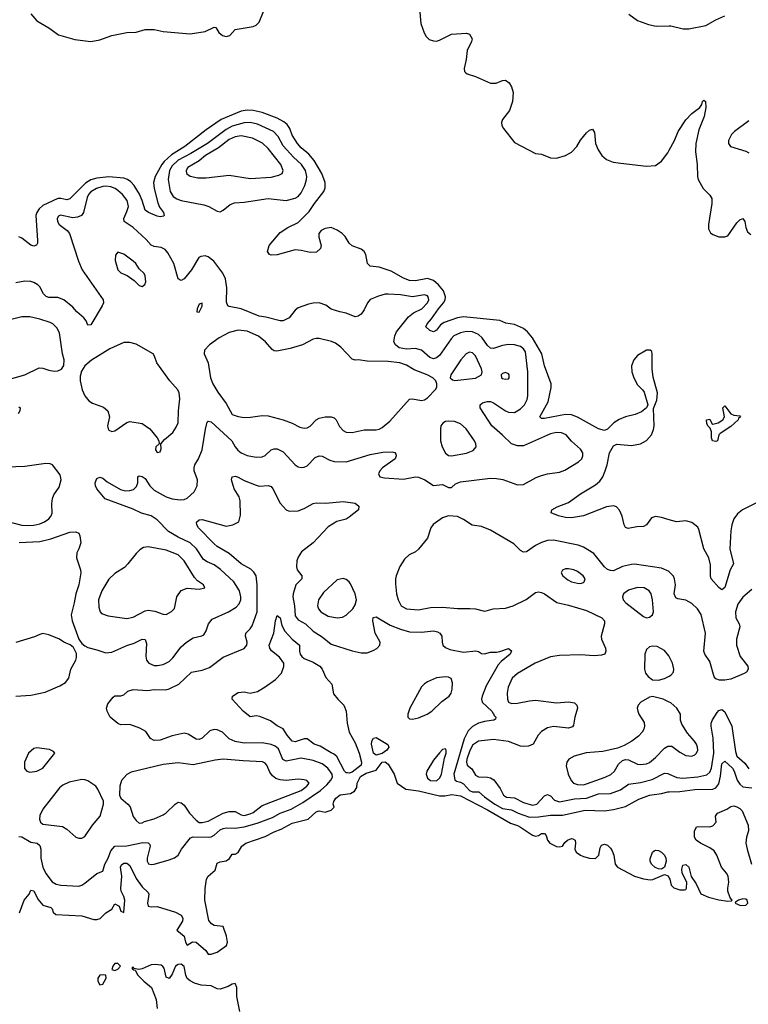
# Model space of a CAD drawing. Header units: inches. Extents: x 1834610 to 2027685, y 642842 to 774116.
# Tile 293 of 632: x 1925676 to 1930527, y 661337 to 667895. Entities that reach past the tile are written whole.
import ezdxf

# ---------------------------------------------------------------- set-up
doc = ezdxf.new("R2010")
doc.units = ezdxf.units.IN
doc.header["$MEASUREMENT"] = 0
doc.layers.add('B9626', color=7, linetype='Continuous')
doc.layers.add('B9636', color=7, linetype='Continuous')

msp = doc.modelspace()

# ---------------------------------------------------------------- linework, layer by layer
at = {"layer": 'B9626', "color": 5}
for points, elevation in [([(1925750, 667934.8), (1925790, 667888), (1925870, 667840.5), (1925933.8, 667793.8), (1926042.8, 667762.8), (1926150, 667750.6), (1926210, 667761.6), (1926290, 667790.4), (1926390, 667810.4), (1926450, 667812.4), (1926511.2, 667828.8), (1926570, 667828.9), (1926630, 667816.5), (1926810, 667800.3), (1926910, 667815.8), (1926970, 667846), (1926982, 667842), (1927002, 667810), (1927024.9, 667790), (1927050, 667783.8), (1927075.3, 667790), (1927109.3, 667830.7), (1927230, 667849), (1927250, 667859.5), (1927270, 667878), (1927299.2, 667950)], 240), ([(1928336.9, 667970), (1928345.8, 667870), (1928367.9, 667807.9), (1928382.2, 667782.2), (1928403, 667763), (1928430, 667753.7), (1928450, 667752.2), (1928470, 667759.5), (1928550, 667799.3), (1928650, 667804.9), (1928670, 667798.8), (1928687.9, 667767.9), (1928684.9, 667750), (1928655.4, 667690), (1928647.9, 667630), (1928634.2, 667570), (1928637.8, 667550), (1928643.2, 667543.2), (1928654.7, 667534.7), (1928710, 667516.9), (1928810, 667472.3), (1928847.3, 667472.7), (1928890, 667490.4), (1928910, 667492.7), (1928934.9, 667474.9), (1928950, 667446.8), (1928960.3, 667410), (1928957.4, 667350), (1928937.4, 667290), (1928889.4, 667230.6), (1928883.2, 667210), (1928886.7, 667190), (1928897.8, 667170), (1928970, 667077.6), (1929110, 667003.1), (1929150, 666999.5), (1929210, 666975.3), (1929250, 666972), (1929310, 666990.3), (1929350, 667012.4), (1929386.3, 667050), (1929410, 667092.7), (1929450, 667141.6), (1929470, 667158.8), (1929490, 667166), (1929503, 667143), (1929510.3, 667070), (1929528.1, 667028.1), (1929551.5, 666991.5), (1929583.8, 666963.8), (1929627.1, 666947.1), (1929679.2, 666939.2), (1929850, 666920.3), (1929910, 666924.9), (1929950, 666953), (1929990, 667008), (1930000, 667026.3)], 240), ([(1929732.5, 667932.5), (1929790, 667890.6), (1929862, 667862), (1929912.9, 667852.9), (1930000, 667853.4)], 260), ([(1930000, 664564.5), (1929950, 664579.5), (1929910, 664586.6), (1929883.4, 664576.6), (1929848.7, 664531.3), (1929830, 664518.4), (1929783.8, 664516.2), (1929726.3, 664506.3), (1929710, 664512.3), (1929699.7, 664530), (1929687.1, 664587.1), (1929670, 664629.2), (1929650, 664649.4), (1929630, 664657.6), (1929582.8, 664650), (1929430, 664589.8), (1929350, 664576.8), (1929310, 664579.2), (1929264, 664590), (1929214, 664610), (1929219, 664630), (1929254, 664650), (1929330, 664679.7), (1929410, 664738), (1929510, 664795.8), (1929538.5, 664821.5), (1929557.8, 664850), (1929573.7, 664890), (1929587.1, 664930), (1929603.5, 665010), (1929630, 665057.3), (1929651.7, 665068.3), (1929750, 665059), (1929810, 665069.1), (1929848.4, 665091.6), (1929881.4, 665130), (1929895.3, 665164.7), (1929899.8, 665190), (1929895.3, 665304.7), (1929918.9, 665361.1), (1929922.6, 665410), (1929893.9, 665513.9), (1929887.2, 665570), (1929887.8, 665667.8), (1929883.9, 665683.9), (1929874.4, 665694.4), (1929850, 665693.4), (1929790, 665658.9), (1929764.3, 665630), (1929748.5, 665590), (1929750.4, 665550), (1929764, 665510), (1929790, 665463.7), (1929823.5, 665430), (1929833.5, 665413.5), (1929857.1, 665330), (1929848.7, 665310), (1929816.6, 665283.4), (1929774.7, 665265.3), (1929710, 665249.1), (1929667.7, 665232.3), (1929632.4, 665210), (1929590, 665166.6), (1929570, 665158.7), (1929530, 665169.8), (1929390, 665246.6), (1929350, 665263.6), (1929310, 665266.2), (1929170, 665238.2), (1929150, 665238.4), (1929139.6, 665250), (1929194.6, 665350), (1929214.1, 665445.9), (1929214.5, 665470), (1929169.9, 665590), (1929153.1, 665670), (1929090, 665776.5), (1929056.8, 665816.8), (1929030, 665839.2), (1928970, 665864.2), (1928912.6, 665872.6), (1928872.4, 665892.4), (1928630, 665914.8), (1928590, 665908.4), (1928501.9, 665878.1), (1928478, 665862), (1928450, 665827.2), (1928430, 665816.8), (1928405.6, 665825.6), (1928379.7, 665850), (1928387.6, 665870), (1928418.4, 665901.6), (1928464.1, 665970), (1928498.5, 666010), (1928508.6, 666030), (1928510.3, 666050), (1928496.6, 666090), (1928463.8, 666130), (1928430, 666157.6), (1928390, 666170.3), (1928310, 666156.7), (1928270, 666157.8), (1928230, 666173.6), (1928150, 666221), (1928070, 666247.2), (1928010, 666253.5), (1927991.6, 666271.6), (1927980.7, 666330), (1927970, 666350.9), (1927950, 666367.4), (1927888.9, 666388.9), (1927870, 666407.3), (1927842.2, 666450), (1927823.5, 666470), (1927790, 666492.8), (1927750, 666509.8), (1927710, 666505.3), (1927682.6, 666490), (1927667.4, 666470), (1927666.3, 666446.3), (1927682, 666390), (1927678.8, 666370), (1927652.5, 666347.5), (1927610, 666345.1), (1927550, 666358.7), (1927510, 666361.3), (1927390, 666329.6), (1927350, 666326), (1927338, 666330), (1927325.2, 666350), (1927337.2, 666390), (1927410, 666477.1), (1927461.2, 666510), (1927530, 666544.9), (1927603.5, 666616.5), (1927638.5, 666670), (1927700.3, 666750), (1927710, 666776), (1927709.9, 666810), (1927687.7, 666870), (1927636, 666956), (1927600.3, 667000.3), (1927550, 667042.1), (1927524.6, 667070), (1927490, 667125.3), (1927474.8, 667170), (1927457.1, 667197.1), (1927435, 667215), (1927390, 667239.5), (1927290, 667276.8), (1927231.2, 667291.2), (1927190, 667292.4), (1927150, 667285.2), (1927016.3, 667230), (1926917.7, 667162.3), (1926775.4, 667050), (1926686.2, 666993.8), (1926638, 666950), (1926622.6, 666930), (1926578.5, 666850), (1926566, 666810), (1926570.6, 666770), (1926594.8, 666674.8), (1926607.2, 666647.2), (1926632.9, 666610), (1926637, 666590), (1926633.1, 666586.9), (1926610, 666582.9), (1926590, 666586.2), (1926532.2, 666610), (1926510, 666626.9), (1926491.1, 666691.1), (1926473, 666733), (1926436.9, 666790), (1926415.2, 666815.2), (1926393.7, 666830), (1926370, 666838.4), (1926270, 666848.1), (1926190, 666838.6), (1926150, 666827.8), (1926112.9, 666807.1), (1926010, 666702.4), (1925990, 666695.4), (1925950, 666704.5), (1925930, 666703.6), (1925830, 666656.7), (1925804.2, 666635.8), (1925788.9, 666610), (1925783.6, 666590), (1925795.2, 666424.8), (1925794.3, 666405.7), (1925787.2, 666392.8), (1925770, 666387.6), (1925750, 666392.9), (1925690, 666438.8), (1925670, 666447.6)], 240), ([(1925671.8, 664411.8), (1925810, 664419), (1925882, 664438), (1926010, 664482), (1926050, 664483), (1926070, 664474), (1926077, 664457), (1926083, 664410), (1926070.4, 664370), (1926056.2, 664343.8), (1926054, 664310), (1926080.2, 664230), (1926082.7, 664210), (1926068.4, 664130), (1926049.5, 664070.5), (1926039, 664010), (1926017.6, 663930), (1926025.5, 663890), (1926069.5, 663769.5), (1926090, 663740.3), (1926110, 663724), (1926130, 663714), (1926190, 663698.7), (1926250, 663676.9), (1926290, 663682.6), (1926390, 663727.2), (1926438, 663742), (1926490, 663768.5), (1926510, 663767.7), (1926520.3, 663740.3), (1926514.9, 663654.9), (1926519.6, 663630), (1926535.5, 663610), (1926570, 663594.6), (1926592.8, 663592.8), (1926630, 663599.3), (1926670, 663621.1), (1926694.6, 663645.4), (1926750, 663717.3), (1926785.7, 663750), (1926830, 663777.5), (1926888.7, 663791.3), (1926901.4, 663798.6), (1926916.2, 663823.8), (1926931.8, 663870), (1926957.7, 663902.3), (1927066.6, 663950), (1927117.2, 663982.8), (1927136.4, 664003.6), (1927147.3, 664030), (1927147.4, 664050), (1927138.2, 664090), (1927101, 664150), (1927012.9, 664232.9), (1926970, 664263.2), (1926923, 664283), (1926899.4, 664299.4), (1926853.1, 664370), (1926810.6, 664410), (1926730, 664447.7), (1926666.1, 664486.1), (1926590, 664562.9), (1926550.8, 664590.8), (1926487.2, 664607.2), (1926430, 664635.9), (1926244.6, 664704.6), (1926189.8, 664769.8), (1926181.1, 664790), (1926178.9, 664810), (1926190, 664839.1), (1926210, 664848.2), (1926230, 664840.4), (1926257.1, 664817.1), (1926346.5, 664766.5), (1926377.3, 664757.3), (1926410, 664758.8), (1926433.2, 664766.8), (1926454.3, 664785.7), (1926461.7, 664810), (1926463.1, 664850), (1926470, 664857.4), (1926490, 664852.8), (1926510, 664838.2), (1926541.6, 664790), (1926570, 664761.2), (1926650, 664716.1), (1926690, 664703.8), (1926743.8, 664696.2), (1926770, 664698.4), (1926790, 664708.1), (1926837.2, 664750), (1926858, 664790), (1926858.8, 664830), (1926837.5, 664890), (1926836.2, 664910), (1926841.5, 664930), (1926865.2, 664970), (1926890.7, 665030), (1926913.4, 665166.6), (1926924.8, 665215.2), (1926930, 665221), (1926950, 665215.5), (1927087.9, 665090), (1927110.3, 665050), (1927128.1, 665028.1), (1927150.4, 665010), (1927190, 664992.1), (1927250, 664981.4), (1927290, 664982.9), (1927310, 664992.6), (1927350, 665030.3), (1927370, 665037.4), (1927390, 665035.6), (1927430, 665015.6), (1927510, 664929.1), (1927530, 664917.2), (1927550, 664913), (1927570, 664915), (1927590, 664923.2), (1927642.1, 664977.9), (1927670, 664990.3), (1927690, 664987.8), (1927740.7, 664960.7), (1927770, 664951.3), (1927849.8, 664950.2), (1928010, 664999.4), (1928093.7, 665013.7), (1928156.7, 665016.7), (1928173.1, 665013.1), (1928180.4, 665000.4), (1928183.1, 664990), (1928175.3, 664970), (1928090.3, 664910), (1928072.9, 664890), (1928064.2, 664870), (1928074, 664850), (1928103.6, 664843.6), (1928230, 664835.5), (1928310, 664849.1), (1928330, 664847.9), (1928373, 664830), (1928430, 664792.4), (1928490, 664799.5), (1928530, 664779.1), (1928550, 664779.1), (1928576.6, 664803.4), (1928610, 664816.5), (1928810, 664840.2), (1928850, 664839.6), (1928892.3, 664832.3), (1928990, 664796.4), (1929030, 664798.4), (1929115.3, 664844.7), (1929150, 664858.2), (1929190, 664869.3), (1929270, 664881), (1929305.4, 664894.6), (1929396.4, 664950), (1929417.8, 664970), (1929425.5, 664990), (1929424.8, 665010), (1929410, 665035), (1929350, 665088.8), (1929313.5, 665130), (1929284.1, 665144.1), (1929250, 665146), (1929210, 665136.7), (1929030, 665057.5), (1928990, 665057.5), (1928950, 665069.8), (1928890, 665128.7), (1928818.5, 665190), (1928742.2, 665310), (1928742.4, 665330), (1928757.6, 665342.4), (1928787.6, 665352.4), (1928810, 665351), (1928830, 665342.9), (1928910.3, 665290), (1928930, 665281.5), (1928970, 665279.5), (1929010, 665302), (1929037, 665330), (1929054.1, 665365.9), (1929059, 665390), (1929059.4, 665550), (1929042.3, 665682.3), (1929030, 665702.9), (1929010, 665717.7), (1928970, 665729.2), (1928930, 665731.2), (1928890, 665724.3), (1928830, 665704), (1928810, 665707.2), (1928790, 665724.6), (1928755.7, 665775.7), (1928730, 665798.7), (1928690, 665815.8), (1928650, 665818.7), (1928610, 665809.9), (1928567.2, 665790), (1928548.6, 665770), (1928470, 665658.6), (1928450, 665642), (1928430, 665636.3), (1928405.4, 665645.4), (1928350, 665694.5), (1928310, 665704), (1928250, 665700.9), (1928202.2, 665710), (1928177.7, 665730), (1928167.5, 665750), (1928172.8, 665790), (1928183.7, 665816.3), (1928264.9, 665915.1), (1928297.1, 665942.9), (1928353.6, 665970), (1928390, 666009.2), (1928399.1, 666030), (1928395.5, 666050), (1928390, 666056.8), (1928370, 666063.1), (1928290, 666048.9), (1928210, 666062.4), (1928130, 666067.5), (1928110, 666066.7), (1928065.4, 666054.6), (1928008.8, 666031.2), (1927992.2, 666010), (1927970, 665963), (1927950, 665934.3), (1927930, 665919.7), (1927910, 665916.3), (1927850, 665941.3), (1927808.2, 665948.2), (1927750, 665967.6), (1927713.2, 665993.2), (1927668.6, 666008.6), (1927630, 666007.7), (1927599.1, 666000.9), (1927530, 665974.7), (1927510, 665959.6), (1927470, 665908.3), (1927430, 665889.7), (1927410, 665889.7), (1927314.5, 665914.5), (1927270, 665919.4), (1927150, 665969.8), (1927070, 665984), (1927061.6, 665990), (1927053.3, 666013.3), (1927053.8, 666110), (1927045.6, 666170), (1927027.5, 666207.5), (1926967.2, 666287.2), (1926930, 666316.3), (1926910, 666322), (1926882.2, 666317.8), (1926868.7, 666310), (1926818.5, 666230), (1926770, 666169.6), (1926750, 666158), (1926730, 666169.3), (1926702.6, 666270), (1926662.3, 666342.3), (1926644.4, 666364.4), (1926618.5, 666378.5), (1926570, 666384.8), (1926550, 666393.5), (1926517.7, 666430), (1926430, 666510.8), (1926371.2, 666550), (1926368, 666570), (1926390, 666616.4), (1926399.5, 666650), (1926391, 666690), (1926359.9, 666730), (1926330, 666756.7), (1926311.1, 666771.1), (1926281.7, 666781.7), (1926250, 666785.5), (1926230, 666783), (1926187.3, 666770), (1926150, 666748.1), (1926134.7, 666730), (1926125.5, 666710), (1926100.2, 666610), (1926086, 666590), (1926060.9, 666579.1), (1926030, 666575.8), (1925948.1, 666591.9), (1925934, 666586), (1925926, 666570), (1925927.9, 666550), (1925938, 666530), (1925992.4, 666490), (1926007.4, 666470), (1926067.1, 666287.1), (1926091.6, 666230), (1926230.4, 666030), (1926233, 666010), (1926225.5, 665990), (1926150, 665863.6), (1926130, 665859.3), (1926118.7, 665890), (1926102.6, 665910), (1926056, 665950), (1926030, 665980.4), (1925970, 666029.8), (1925930, 666044.4), (1925870, 666044.1), (1925851.4, 666051.4), (1925834.2, 666070), (1925810, 666115.8), (1925795.8, 666130), (1925770, 666145.4), (1925750, 666151.2), (1925710, 666154.3), (1925650, 666143)], 260), ([(1925410, 665444.1), (1925709.9, 665530.1), (1925804.4, 665575.6), (1925830, 665573.6), (1925870, 665559.7), (1925905.9, 665554.1), (1925930, 665555.3), (1925953.2, 665566.8), (1925968.4, 665591.6), (1925972.2, 665630), (1925960.8, 665670), (1925940.4, 665810), (1925923.3, 665843.3), (1925895.6, 665870), (1925878.2, 665878.2), (1925810, 665900.7), (1925743.7, 665916.3), (1925690, 665915), (1925610, 665895)], 280), ([(1925670, 665317.1), (1925678, 665310), (1925676.4, 665290), (1925664.9, 665270)], 260), ([(1925570, 664559.5), (1925690, 664528.9), (1925730, 664525.1), (1925770, 664528), (1925810, 664536.6), (1925841.5, 664550), (1925870, 664571.3), (1925886, 664590), (1925892.3, 664607.7), (1925888.9, 664671.1), (1925893.6, 664706.4), (1925903.1, 664730), (1925937.7, 664782.3), (1925950.7, 664830.7), (1925944.5, 664864.5), (1925894, 664930), (1925877.4, 664937.4), (1925850, 664938.2), (1925710, 664919.2), (1925590, 664914.5)], 280), ([(1925670, 662454.3), (1925690, 662452.2), (1925750, 662416.1), (1925793, 662410), (1925810, 662394.9), (1925815.6, 662370), (1925815.3, 662310), (1925828.7, 662250), (1925849, 662209), (1925892.5, 662152.5), (1925918.2, 662138.2), (1925950, 662129.5), (1926070, 662123.8), (1926090, 662130.2), (1926110, 662144.2), (1926190, 662207.8), (1926230, 662223.8), (1926243.4, 662270), (1926264.9, 662310), (1926281.8, 662358.2), (1926310, 662389.2), (1926390, 662393.4), (1926494.5, 662414.5), (1926530, 662412.4), (1926541.4, 662401.4), (1926545.4, 662390), (1926524.1, 662310), (1926524.2, 662290), (1926533.3, 662273.3), (1926550, 662267.6), (1926570, 662270.7), (1926670, 662298.4), (1926707, 662313), (1926729.9, 662330.1), (1926753, 662370), (1926813.4, 662446.6), (1926830, 662451.9), (1926930, 662449.6), (1926950, 662453.3), (1926970, 662463.1), (1927010, 662498.7), (1927030, 662508.9), (1927050, 662512.8), (1927110, 662510.5), (1927170, 662520.1), (1927255.9, 662544.1), (1927358.6, 662581.4), (1927410, 662610.1), (1927482.5, 662637.5), (1927559.7, 662680.3), (1927678.9, 662761.1), (1927721.3, 662798.7), (1927748.1, 662830), (1927758.3, 662850), (1927756.8, 662870), (1927727.2, 662910), (1927690, 662937.9), (1927630, 662960.9), (1927550, 662975.3), (1927450, 662956.2), (1927428, 662968), (1927398.1, 663038.1), (1927375.6, 663055.6), (1927350, 663066.6), (1927290, 663079.2), (1927170, 663077.2), (1927110, 663086.4), (1927070, 663106.2), (1927025.6, 663150), (1926990, 663164.5), (1926970, 663166.2), (1926941.4, 663158.6), (1926890.3, 663110), (1926870, 663101.5), (1926850, 663102.7), (1926796.8, 663136.8), (1926770, 663142.4), (1926690, 663125.3), (1926610, 663096.4), (1926570, 663094.7), (1926546.8, 663106.8), (1926514.4, 663154.4), (1926476.3, 663176.3), (1926410, 663199.7), (1926350, 663198.3), (1926330, 663208.2), (1926277.2, 663250), (1926257.6, 663290), (1926254, 663310), (1926262.5, 663337.5), (1926298, 663382), (1926310, 663390.8), (1926350, 663390.7), (1926370, 663398.8), (1926396.4, 663423.6), (1926430, 663434), (1926527, 663427), (1926570, 663434), (1926648.8, 663431.2), (1926670, 663437.2), (1926734.7, 663470), (1926819.5, 663550), (1926890, 663563.2), (1926939.5, 663580.5), (1927031.1, 663650), (1927170, 663707.7), (1927187.6, 663730), (1927189.8, 663750), (1927179.1, 663790), (1927180.5, 663810), (1927210, 663837.4), (1927222.5, 663857.5), (1927256.6, 663950), (1927257.8, 664130), (1927250, 664191.2), (1927235.2, 664215.2), (1927214.3, 664234.3), (1927150, 664271.3), (1927070, 664339.8), (1926990, 664387.2), (1926970, 664404.2), (1926866, 664510), (1926854.5, 664530), (1926852.7, 664547.3), (1926870, 664563), (1926890, 664567), (1927050, 664521.3), (1927094, 664530), (1927134.5, 664550), (1927145.1, 664594.9), (1927144.1, 664690), (1927136.4, 664716.4), (1927103.1, 664770), (1927085.7, 664830), (1927089.8, 664850.2), (1927110, 664854.9), (1927130, 664848.5), (1927170, 664824.9), (1927250, 664793.6), (1927270, 664789), (1927330, 664792.2), (1927350, 664784.9), (1927361.7, 664770), (1927410, 664675.5), (1927450, 664630.5), (1927470, 664622), (1927530, 664623.8), (1927570, 664639.3), (1927630, 664672.9), (1927650, 664676.9), (1927713.8, 664673.8), (1927830, 664685.5), (1927910, 664674.9), (1927934.2, 664654.2), (1927931.7, 664630), (1927870, 664580.7), (1927850, 664569.2), (1927786.6, 664553.4), (1927730, 664516.5), (1927630, 664410.8), (1927552.8, 664350), (1927530, 664315.6), (1927521.8, 664290), (1927518.5, 664250), (1927522.7, 664230), (1927553.8, 664190), (1927553.8, 664170), (1927514.4, 664130), (1927495.6, 664070), (1927493.5, 664050), (1927504.6, 663990), (1927510, 663924.9), (1927530, 663897.5), (1927578, 663870), (1927630, 663821.2), (1927690, 663783.8), (1927750, 663736), (1927889.7, 663690.3), (1927950, 663678.6), (1927990, 663677.5), (1928030, 663692.4), (1928052.6, 663707.4), (1928073.3, 663730), (1928076, 663750), (1928041.8, 663810), (1928026.9, 663890), (1928030, 663913), (1928050, 663918.4), (1928141.9, 663861.9), (1928210, 663835.5), (1928270, 663818.4), (1928350, 663814.5), (1928430, 663825.3), (1928458.4, 663818.4), (1928473, 663810), (1928486.7, 663790), (1928488.1, 663750), (1928493.6, 663730), (1928510, 663712.6), (1928539.6, 663699.6), (1928630, 663681.8), (1928711.8, 663691.8), (1928730, 663687.6), (1928750, 663673.7), (1928770, 663670.3), (1928810, 663683.2), (1928850, 663682.4), (1928873.2, 663686.8), (1928930, 663706.8), (1928950, 663691.3), (1928942, 663670), (1928880.9, 663619.1), (1928862, 663598), (1928781.5, 663458.5), (1928755, 663390), (1928751.3, 663370), (1928754, 663350), (1928819.3, 663290), (1928837.4, 663257.4), (1928846, 663250), (1928843.5, 663236.5), (1928832, 663230), (1928770, 663220.9), (1928730, 663209.4), (1928690, 663186.5), (1928661.3, 663158.7), (1928635.9, 663104.1), (1928565.8, 662870), (1928572.6, 662832.6), (1928583.9, 662823.9), (1928610, 662817.3), (1928630, 662805.9), (1928670, 662761.4), (1928690, 662753.1), (1928731.8, 662751.8), (1928770, 662718.9), (1928839.6, 662670), (1928890, 662641.3), (1928950, 662632.3), (1928995.2, 662610), (1929070, 662583.4), (1929130, 662586.3), (1929210, 662597.5), (1929290, 662595.8), (1929441.2, 662630), (1929570, 662625.1), (1929630, 662634.5), (1929710, 662653.9), (1929797.1, 662702.9), (1929869.6, 662730), (1929950, 662741), (1929990, 662752), (1930000, 662752.2)], 240), ([(1930000, 664218.5), (1929999.2, 664219.2), (1929950, 664242.9), (1929770, 664267.5), (1929750, 664266.8), (1929690, 664253.2), (1929630, 664224.4), (1929610, 664225.3), (1929590, 664232.8), (1929569.9, 664249.9), (1929498.5, 664338.5), (1929430, 664382.4), (1929394.5, 664394.5), (1929230, 664427.5), (1929190, 664425.7), (1929150, 664413.6), (1929110, 664393.1), (1929050, 664349.7), (1929030, 664348.4), (1929010, 664360.5), (1928965, 664405), (1928810, 664494.5), (1928750, 664518.5), (1928688.4, 664528.4), (1928630, 664567), (1928590, 664586), (1928530, 664589.5), (1928490, 664577), (1928427.8, 664532.2), (1928412.4, 664510), (1928390, 664442.7), (1928330, 664367.8), (1928310, 664351.6), (1928269.1, 664330.9), (1928237.6, 664302.4), (1928207, 664253), (1928183.2, 664190), (1928177.7, 664170), (1928177.1, 664137.1), (1928184.5, 664070), (1928195, 664030), (1928216.1, 663990), (1928250.8, 663970), (1928330, 663965), (1928410, 663979.8), (1928490, 663981.9), (1928590, 663973.5), (1928673.5, 663973.5), (1928710, 663970.2), (1928770, 663955.8), (1928782.6, 663957.4), (1928828.7, 663970), (1928910, 663976.3), (1928960.7, 663990), (1929047.2, 664032.8), (1929110, 664079.5), (1929130, 664084.9), (1929150, 664080.8), (1929170.3, 664070), (1929252.3, 664012.3), (1929330, 663995.9), (1929450, 663959), (1929552.4, 663910), (1929570.3, 663890), (1929570.3, 663870), (1929546.9, 663790), (1929549.2, 663770), (1929576.1, 663710), (1929578.7, 663690), (1929571.5, 663668.5), (1929550, 663662), (1929501.6, 663658.4), (1929410, 663665.3), (1929270, 663661), (1929210, 663650.6), (1929108.7, 663610), (1928990, 663541.1), (1928955.5, 663510), (1928928.6, 663450), (1928920.6, 663410), (1928922.7, 663370), (1928930.2, 663350.2), (1928950, 663340.9), (1928990, 663341.7), (1929070, 663358.2), (1929110, 663361.7), (1929250, 663345.9), (1929330, 663352.6), (1929370, 663344.4), (1929386, 663330), (1929390.3, 663310), (1929372.8, 663250), (1929363.1, 663196.9), (1929355.4, 663184.6), (1929330, 663175.8), (1929230, 663188.1), (1929190, 663179.4), (1929150, 663153.6), (1929127.9, 663130), (1929094.6, 663070), (1929064.3, 663055.7), (1929030, 663053), (1929010, 663056.8), (1928930, 663086.6), (1928830, 663101.4), (1928730, 663090.6), (1928690, 663062.2), (1928670, 663021.8), (1928652.5, 662970), (1928649.7, 662949.7), (1928655.9, 662930), (1928686.2, 662906.2), (1928710, 662864), (1928730, 662851.1), (1928790, 662849.6), (1928810, 662845.7), (1928832.9, 662832.9), (1928875.3, 662775.3), (1928896.5, 662730), (1928917.1, 662717.1), (1928971.1, 662711.1), (1929030, 662680.5), (1929090, 662663.6), (1929118.2, 662670), (1929170, 662726), (1929190, 662734.4), (1929210, 662726), (1929237.3, 662697.3), (1929270, 662686.4), (1929370, 662705.7), (1929450, 662710.5), (1929530, 662739.4), (1929610, 662740.1), (1929675.5, 662764.5), (1929730, 662802.6), (1929810, 662813.4), (1929886.2, 662833.8), (1929970, 662875.9), (1929990, 662875.1), (1930000, 662870.6)], 260), ([(1925650, 663389.1), (1925750, 663396.6), (1925844.2, 663415.8), (1925942.8, 663457.2), (1925979.9, 663480.1), (1926002.7, 663510), (1926015, 663570), (1926049.8, 663630), (1926053.9, 663646.1), (1926054.5, 663674.5), (1926034.3, 663714.3), (1926011.6, 663731.6), (1925970, 663749), (1925939.6, 663770), (1925870, 663798), (1925830, 663805.6), (1925810, 663800.3), (1925775.2, 663784.8), (1925650, 663746.2)], 260), ([(1930000, 663652.9), (1929997.6, 663657.6), (1929970, 663694.5), (1929920.7, 663720.7), (1929890, 663722.9), (1929870, 663718), (1929850, 663699.3), (1929837, 663670), (1929835.3, 663570), (1929841.7, 663541.7), (1929859.5, 663519.5), (1929890, 663497.1), (1929930, 663494.9), (1929970, 663506.3), (1930000, 663523.3)], 280), ([(1930000, 663350), (1929959.3, 663370), (1929890, 663387.2), (1929870, 663383.1), (1929810.3, 663349.7), (1929793, 663330), (1929786.4, 663310), (1929790.4, 663290), (1929798, 663270), (1929833, 663213), (1929836.4, 663190), (1929832.2, 663170), (1929819.5, 663150), (1929796, 663124), (1929751.1, 663088.9), (1929699.7, 663060.3), (1929656.5, 663043.5), (1929558.9, 663021.1), (1929448, 663012), (1929367.3, 662990), (1929333, 662970), (1929318.4, 662950), (1929314.2, 662925.8), (1929328.1, 662870), (1929347.3, 662827.3), (1929363.7, 662810), (1929390, 662800.2), (1929430, 662797.9), (1929450, 662804.4), (1929574.7, 662850), (1929611.7, 662868.3), (1929635.8, 662890), (1929663.2, 662936.8), (1929690, 662961.3), (1929710, 662967), (1929730, 662964.2), (1929790, 662937.3), (1929810, 662933.6), (1929850, 662938.4), (1929870, 662946.7), (1929910, 662980.2), (1929970, 663043.9), (1929990, 663056.9), (1930000, 663057)], 280), ([(1925674.9, 661945.1), (1925705.7, 662030), (1925738.9, 662070), (1925750, 662097.1), (1925770, 662092.8), (1925796.9, 662036.9), (1925830, 661997.4), (1925882.3, 661982.3), (1925892.3, 661972.3), (1925898.9, 661950), (1925916, 661936), (1926090, 661926.5), (1926170, 661901.7), (1926190, 661902), (1926210.8, 661909.2), (1926250, 661947.1), (1926288.2, 661970), (1926310, 662006.8), (1926337.1, 661990), (1926350, 661958), (1926370, 661948.8), (1926375.4, 662030), (1926370, 662054.7), (1926350.5, 662090.5), (1926348.4, 662108.4), (1926356.6, 662190), (1926346.2, 662250), (1926353.1, 662266.9), (1926370, 662276.6), (1926390, 662278), (1926410, 662261.7), (1926450, 662175.2), (1926490, 662119.5), (1926530, 662081), (1926535.5, 662070), (1926525.5, 662010), (1926530.9, 661990.9), (1926550, 661986.8), (1926590, 661987.7), (1926712, 661950), (1926751.3, 661930), (1926762.8, 661910), (1926758.8, 661890), (1926722, 661830), (1926770.8, 661790), (1926779.1, 661750), (1926790, 661731), (1926827.2, 661752.8), (1926850, 661750.7), (1926915.9, 661695.9), (1926930, 661672), (1926950, 661672), (1926990, 661684.7), (1927051.8, 661728.2), (1927059.5, 661750), (1927053.3, 661790), (1927030, 661855.3), (1926970, 661862), (1926953, 661873), (1926935.6, 661895.6), (1926908.2, 662030), (1926911.3, 662108.7), (1926919.6, 662170), (1926930, 662190.4), (1926978, 662230), (1926990, 662276.3), (1927010, 662286), (1927050, 662292.7), (1927071.5, 662308.5), (1927090, 662337.3), (1927110, 662336.3), (1927130, 662347.3), (1927155.1, 662390), (1927180.5, 662410), (1927310, 662455.7), (1927370, 662486.7), (1927417.2, 662502.8), (1927490, 662543.3), (1927596.2, 662570), (1927650, 662618.4), (1927670, 662625.3), (1927710, 662617.3), (1927749.6, 662630), (1927769.3, 662650), (1927763.6, 662670), (1927766.7, 662686.7), (1927781.4, 662710), (1927810, 662731.6), (1927878, 662742), (1927904.1, 662755.9), (1927919.7, 662780.3), (1927922.2, 662810), (1927944.9, 662855.1), (1927983.2, 662876.8), (1928050, 662896.6), (1928090, 662950.2), (1928110, 662952.5), (1928130, 662936.9), (1928169.5, 662870), (1928188, 662810), (1928247.3, 662770), (1928330, 662759.5), (1928470, 662725.8), (1928505.4, 662725.4), (1928553.6, 662733.6), (1928610, 662724.7), (1928790, 662632.9), (1928942.7, 662542.7), (1928990, 662528.4), (1929010, 662517.7), (1929090, 662462.9), (1929110, 662457.6), (1929130, 662462), (1929150, 662474.3), (1929170, 662474.6), (1929180.5, 662460.5), (1929190.2, 662430), (1929204.9, 662410), (1929250, 662387.8), (1929270, 662384.9), (1929289, 662390), (1929305.2, 662414.8), (1929322.7, 662430), (1929350, 662440.4), (1929358.3, 662438.3), (1929374, 662430), (1929377.1, 662410), (1929372.7, 662370), (1929381.6, 662350), (1929410.6, 662330), (1929430, 662322.4), (1929470, 662310.3), (1929510, 662308.4), (1929532.7, 662330), (1929541.5, 662378.5), (1929550, 662396), (1929570, 662402.8), (1929590, 662396), (1929610, 662378), (1929619.9, 662359.9), (1929630.6, 662330), (1929640.4, 662270), (1929654.9, 662250), (1929768.2, 662190), (1929830, 662172.1), (1929873.2, 662166.8), (1929890.7, 662169.3), (1929970, 662202), (1929992.5, 662192.5), (1930000, 662178)], 220), ([(1927141, 661290), (1927122.2, 661390), (1927121, 661450), (1927110, 661474.5), (1927090, 661471.1), (1927063.7, 661456.3), (1927010, 661437.2), (1926990, 661440.4), (1926950, 661460.9), (1926884.4, 661464.4), (1926838.4, 661478.4), (1926810, 661492.7), (1926789.6, 661509.6), (1926780.9, 661530), (1926770, 661588.7), (1926750, 661605.1), (1926730, 661602), (1926714, 661590), (1926690, 661538), (1926670, 661508.7), (1926650, 661518), (1926636.6, 661576.6), (1926629.5, 661589.5), (1926616.6, 661596.6), (1926577.5, 661602.5), (1926550, 661600.7), (1926490, 661572.3), (1926468, 661568), (1926436.4, 661576.4), (1926430, 661586), (1926422, 661578), (1926430, 661566.8), (1926444.7, 661564.7), (1926462.8, 661530), (1926501.6, 661490), (1926552.7, 661450), (1926583.8, 661370), (1926590.5, 661310)], 220)]:
    msp.add_lwpolyline(points, dxfattribs=dict(at, elevation=elevation))
for points, elevation in [([(1927210, 667209.4), (1927170, 667208.6), (1927090, 667186.7), (1927050, 667164.5), (1926925.3, 667070), (1926815.5, 667004.5), (1926730, 666959.7), (1926690, 666922.4), (1926673.6, 666890), (1926664.3, 666830), (1926677.2, 666750), (1926697.6, 666717.6), (1926721.6, 666701.6), (1926750, 666691), (1926902.3, 666662.3), (1926934, 666650), (1926990, 666618.8), (1927010, 666614.8), (1927030, 666626), (1927076.4, 666663.6), (1927104.9, 666675.1), (1927170, 666679.7), (1927330, 666703.5), (1927450, 666691.7), (1927510, 666706.5), (1927530, 666718.4), (1927550, 666741.6), (1927573.1, 666790), (1927585.5, 666830), (1927587.1, 666850), (1927578.7, 666890), (1927551.1, 666931.1), (1927499.4, 666979.4), (1927430, 667055), (1927397, 667117), (1927365.8, 667150), (1927258.2, 667198.2)], 260), ([(1927150, 667120.8), (1927110, 667114.8), (1927070, 667096), (1926998.8, 667041.3), (1926913.6, 666990), (1926870, 666954.2), (1926794.7, 666910), (1926783.6, 666890), (1926787.2, 666870), (1926810, 666851.8), (1926861.8, 666841.8), (1926918.2, 666841.8), (1927070, 666858.6), (1927210, 666838.2), (1927350, 666847.2), (1927401.1, 666858.9), (1927422.9, 666870), (1927429.7, 666890), (1927415.2, 666930), (1927330, 667037.3), (1927292, 667072), (1927225.9, 667105.9)], 280), ([(1926330, 666346), (1926313, 666327), (1926312.2, 666290), (1926329.3, 666229.3), (1926349.3, 666209.3), (1926390.2, 666190.2), (1926436.9, 666156.9), (1926470, 666124.9), (1926490, 666117.3), (1926509.5, 666130.5), (1926515.1, 666150), (1926511.6, 666190), (1926503.9, 666203.9), (1926470, 666234.7), (1926448.3, 666270), (1926430, 666286), (1926370, 666332.8)], 280), ([(1926890, 666006), (1926870, 666001.2), (1926857.3, 665970), (1926854, 665950), (1926870, 665948), (1926890, 665986)], 280), ([(1927130, 665827.9), (1927070, 665810.6), (1927004.3, 665775.7), (1926938.4, 665730), (1926905.1, 665694.9), (1926904.4, 665670), (1926931.1, 665610), (1926946.8, 665510), (1926961.2, 665470), (1926993.8, 665413.8), (1927050, 665338), (1927090, 665266), (1927131, 665251), (1927170, 665246), (1927213, 665247), (1927290, 665259), (1927330, 665257.2), (1927430, 665230.2), (1927490, 665207.8), (1927541.6, 665181.6), (1927570, 665173.8), (1927590, 665176.9), (1927610, 665188.2), (1927649.9, 665230.1), (1927670, 665242), (1927710, 665250.2), (1927750, 665250.3), (1927770, 665243.1), (1927783.1, 665230), (1927805.2, 665185.2), (1927830, 665158.9), (1927850, 665147.6), (1927890, 665145.5), (1927970, 665163.5), (1928050, 665163.9), (1928070, 665168), (1928090, 665179), (1928139.8, 665220.2), (1928270, 665367.3), (1928290, 665370.5), (1928350, 665359.1), (1928370, 665364), (1928390, 665376.3), (1928445.9, 665434.1), (1928453.6, 665450), (1928454, 665470), (1928446.3, 665490), (1928426, 665510), (1928389.6, 665530), (1928302.8, 665562.8), (1928250, 665594.3), (1928206.6, 665610), (1928130, 665619.2), (1927990, 665620.5), (1927930, 665629.6), (1927910, 665628), (1927890, 665634), (1927812.8, 665712.8), (1927779.4, 665739.4), (1927751.4, 665751.4), (1927670, 665770.6), (1927650, 665772.1), (1927630, 665767), (1927559.3, 665730), (1927476, 665704), (1927387.3, 665687.3), (1927370, 665689.8), (1927357.5, 665697.5), (1927312.4, 665750), (1927266.5, 665786.5), (1927190, 665819.9)], 280), ([(1926410, 665744.7), (1926370, 665744.4), (1926276.8, 665703.2), (1926153, 665627), (1926110.3, 665590), (1926086.5, 665553.5), (1926078.3, 665521.7), (1926078.3, 665490), (1926091.4, 665430), (1926109.3, 665389.3), (1926136.1, 665356.1), (1926160.7, 665340.7), (1926234.3, 665314.3), (1926263, 665290), (1926272.7, 665250), (1926260.4, 665190), (1926263.8, 665170), (1926270, 665160.7), (1926290, 665153), (1926310, 665156.4), (1926388.5, 665211.5), (1926410, 665218.3), (1926490, 665204.6), (1926541.6, 665170), (1926590.7, 665110), (1926602.8, 665090), (1926604.7, 665070), (1926582.8, 665050), (1926580.7, 665030), (1926590, 665011.3), (1926610, 665016), (1926617, 665037), (1926615.3, 665070), (1926640.5, 665099.5), (1926694.5, 665145.5), (1926718.5, 665181.5), (1926730.6, 665209.4), (1926732.7, 665290), (1926741, 665370), (1926738.4, 665410), (1926728.6, 665430), (1926674.5, 665490), (1926589.4, 665610), (1926574.2, 665654.2), (1926564, 665670), (1926450, 665733.6)], 280), ([(1928670, 665679.8), (1928649.1, 665670), (1928613.2, 665630), (1928546.4, 665530), (1928542, 665510), (1928556.4, 665496.4), (1928572.1, 665492.1), (1928710, 665507), (1928749.7, 665530), (1928755.4, 665550), (1928751.2, 665568.8), (1928710, 665656.8), (1928690, 665676.5)], 280), ([(1928910, 665546), (1928890, 665539.3), (1928880.7, 665530), (1928884, 665510), (1928890, 665504.9), (1928910, 665500.7), (1928930, 665502.8), (1928934.5, 665510), (1928934.5, 665530), (1928930, 665537.2)], 280), ([(1928530, 665221.7), (1928510, 665218), (1928492.3, 665207.7), (1928480.2, 665190), (1928476.5, 665170), (1928477.1, 665090), (1928488.9, 665050), (1928510, 665007.8), (1928530, 664991.4), (1928550, 664990.2), (1928650, 665008.1), (1928694.8, 665025.2), (1928714.7, 665050), (1928712.4, 665070), (1928703.1, 665090), (1928649.3, 665169.3), (1928610, 665203.5), (1928570, 665218)], 280), ([(1926530, 664384.5), (1926499.4, 664380.6), (1926475.4, 664364.6), (1926450, 664339.1), (1926396.2, 664270), (1926372.8, 664247.2), (1926310, 664206), (1926270, 664168), (1926222, 664090), (1926200.7, 664030), (1926201.6, 663981.6), (1926211.4, 663951.4), (1926221, 663941), (1926263.6, 663923.6), (1926390, 663906.9), (1926430, 663916.5), (1926510, 663958), (1926530, 663962.3), (1926576.4, 663956.4), (1926630, 663934.4), (1926650, 663932.4), (1926686.4, 663953.6), (1926706.1, 663973.9), (1926720.9, 664050), (1926750, 664092.8), (1926790, 664109.2), (1926870, 664102), (1926908.7, 664110), (1926899, 664130), (1926858.4, 664158.4), (1926839.6, 664179.6), (1926771.5, 664290), (1926730, 664329.8), (1926650, 664361.4)], 280), ([(1929310, 664237.4), (1929290, 664229), (1929281.6, 664210), (1929292.4, 664190), (1929324.9, 664164.9), (1929350, 664151.6), (1929390, 664141.5), (1929410, 664140.3), (1929430, 664146.7), (1929435.1, 664150), (1929440.7, 664170), (1929427.6, 664190), (1929390, 664219.2), (1929365.2, 664230), (1929330, 664237.2)], 280), ([(1927830, 664172.3), (1927790, 664165.1), (1927699.4, 664080.6), (1927665, 664030), (1927658.2, 663990), (1927665, 663970), (1927680.3, 663950), (1927730, 663921.8), (1927790, 663911.1), (1927824.1, 663915.9), (1927850, 663927.8), (1927894.8, 663970), (1927910, 663998), (1927917.3, 664030), (1927909.8, 664070), (1927878.5, 664138.5), (1927870, 664151.8), (1927850, 664167.3)], 260), ([(1929790, 664113.5), (1929730, 664096.4), (1929696.4, 664070), (1929688.5, 664050), (1929693.4, 664030), (1929711.7, 664010), (1929830, 663919.1), (1929850, 663910.5), (1929870, 663915.5), (1929888.2, 663931.8), (1929895.1, 663950), (1929888.7, 664030), (1929879.3, 664070), (1929867.8, 664090), (1929832.7, 664110)], 280), ([(1927870, 662876.3), (1927857.9, 662877.9), (1927850, 662878.9), (1927837.7, 662890), (1927787.4, 662987.4), (1927765.8, 663005.8), (1927750, 663011.1), (1927676.9, 663056.9), (1927636, 663070), (1927590, 663105.1), (1927570, 663106.2), (1927510, 663084.5), (1927490, 663089.8), (1927456.9, 663130), (1927430, 663172), (1927390, 663191.6), (1927344.5, 663224.5), (1927274.7, 663254.7), (1927250, 663258.7), (1927210, 663252.6), (1927162.7, 663290), (1927089.5, 663370), (1927092.3, 663390), (1927130, 663413.7), (1927170, 663417.6), (1927210, 663410.4), (1927258.9, 663421.1), (1927309.3, 663450.7), (1927378.6, 663501.4), (1927418, 663542), (1927434, 663586), (1927434, 663610), (1927404.5, 663650), (1927351.6, 663691.6), (1927340.9, 663710), (1927337.2, 663730), (1927368.7, 663810), (1927379.6, 663890), (1927390, 663926), (1927410, 663911), (1927420.4, 663860.4), (1927441.5, 663821.5), (1927489.4, 663769.4), (1927537.6, 663730), (1927538.5, 663690), (1927543.2, 663670), (1927554, 663654), (1927570, 663641), (1927630, 663616.8), (1927673.8, 663590), (1927689.2, 663570), (1927714.6, 663514.6), (1927752.9, 663470), (1927765.8, 663405.8), (1927793.1, 663370), (1927834.3, 663330), (1927848.9, 663290), (1927856.4, 663210), (1927868.4, 663150), (1927910, 663079.1), (1927936.9, 663010), (1927952.2, 662950), (1927950, 662929.7), (1927890, 662883.2)], 220), ([(1928510, 663518.7), (1928450, 663511.1), (1928390, 663484.7), (1928370, 663472.2), (1928350, 663451.2), (1928272.9, 663310), (1928260.2, 663270), (1928260.3, 663250), (1928270, 663238.7), (1928290, 663236.3), (1928330, 663245.1), (1928389.3, 663269.3), (1928418.8, 663290), (1928485.7, 663354.3), (1928534.4, 663390), (1928549.1, 663410), (1928556.1, 663436.1), (1928557.8, 663477.8), (1928547.9, 663507.9), (1928530, 663516.2)], 240), ([(1928050, 662996.5), (1928030.6, 663010.6), (1928017.7, 663070), (1928020.3, 663090), (1928030.7, 663109.3), (1928050, 663115), (1928126.8, 663066.8), (1928133.4, 663050), (1928121.2, 663030), (1928090, 663008.2)], 220), ([(1925790, 663045.7), (1925770, 663041.1), (1925733.7, 663010), (1925707.6, 662950), (1925707, 662907), (1925724, 662890), (1925743.7, 662883.7), (1925790, 662889.1), (1925830, 662910.4), (1925909, 663010), (1925901.2, 663021.2), (1925874.3, 663034.3)], 260), ([(1928510, 663039.1), (1928490, 663034.8), (1928470, 663012.4), (1928430, 662963.8), (1928387.3, 662890), (1928382.5, 662870), (1928390, 662843.2), (1928410, 662827.8), (1928450, 662825.8), (1928474, 662846), (1928484.3, 662870), (1928503.7, 662976.3), (1928515.6, 663010), (1928515.2, 663030)], 240), ([(1927030, 662970.6), (1926976.5, 662963.5), (1926831.5, 662931.5), (1926730, 662945.9), (1926630, 662934.1), (1926417.4, 662882.6), (1926390, 662866.6), (1926352.9, 662827.1), (1926342, 662790), (1926339.5, 662730), (1926348.7, 662710), (1926396.5, 662670), (1926411.7, 662651.7), (1926430, 662587.7), (1926450, 662560.4), (1926470, 662544.4), (1926490, 662545.7), (1926505.5, 662554.5), (1926570, 662571.8), (1926630, 662599.3), (1926650, 662611.3), (1926710, 662670.3), (1926730, 662682.3), (1926750, 662679.6), (1926770, 662664.2), (1926805.4, 662610), (1926850, 662562.8), (1926870, 662548.7), (1926890, 662546.9), (1926930, 662557.2), (1927030, 662609.2), (1927070, 662621.7), (1927110, 662621.9), (1927150, 662598.3), (1927170, 662593.5), (1927210, 662604.6), (1927230, 662614.2), (1927290, 662662.1), (1927550, 662760.5), (1927588.5, 662790), (1927602.4, 662810), (1927588.3, 662828.3), (1927570, 662832.2), (1927530, 662835.7), (1927450, 662827.7), (1927410, 662832.4), (1927381.6, 662841.6), (1927358.9, 662858.9), (1927342.1, 662882.1), (1927321.1, 662930), (1927310, 662942), (1927291.8, 662951.8), (1927162.5, 662957.5)], 260), ([(1926090, 662833.6), (1926004.5, 662815.5), (1925963.7, 662796.3), (1925941, 662779), (1925830, 662636.9), (1925810, 662595.1), (1925807.3, 662570), (1925813.1, 662550), (1925830, 662536.1), (1925960.6, 662520.6), (1925990, 662504.4), (1926050, 662450.4), (1926070, 662444), (1926090, 662444), (1926110, 662455.5), (1926159.3, 662530), (1926211.6, 662590), (1926232.8, 662670), (1926233.6, 662690), (1926196.8, 662770), (1926181.7, 662790), (1926130, 662824.8), (1926110, 662832.7)], 260), ([(1929950, 662236.9), (1929930, 662238.9), (1929907.6, 662247.6), (1929882.7, 662270), (1929872.7, 662290), (1929873.2, 662306.8), (1929888, 662350), (1929900.2, 662359.8), (1929910, 662364.7), (1929930, 662361), (1929950, 662351), (1929970, 662331), (1929978, 662310), (1929979.3, 662290), (1929970, 662249.3)], 220), ([(1926310, 661609.6), (1926295.3, 661590), (1926288.5, 661568.5), (1926310, 661563.1), (1926329, 661570), (1926346, 661590), (1926330, 661609.2)], 220), ([(1926234.3, 661534.3), (1926210, 661530.9), (1926194.8, 661510), (1926194.8, 661490), (1926210, 661466), (1926230, 661471), (1926251.5, 661510), (1926248.7, 661530)], 220)]:
    msp.add_lwpolyline(points, close=True, dxfattribs=dict(at, elevation=elevation))
at = {"layer": 'B9636', "color": 5}
for points, elevation in [([(1930000, 667853.4), (1930010, 667853.5), (1930093, 667833), (1930130, 667834), (1930244.6, 667855.4), (1930310, 667894.7), (1930370, 667921.6)], 260), ([(1930000, 667026.3), (1930034.7, 667090), (1930058.9, 667150), (1930110, 667228), (1930150, 667270.5), (1930204, 667310), (1930218, 667330), (1930222, 667350), (1930230, 667358), (1930242, 667350), (1930244.7, 667310), (1930232, 667250), (1930198.2, 667161.8), (1930178.2, 667070), (1930174.4, 667014.4), (1930187.2, 666930), (1930188.1, 666850), (1930193.1, 666830), (1930226, 666770), (1930270, 666727.3), (1930284.4, 666704.4), (1930284.9, 666670), (1930260.9, 666530), (1930262.6, 666502.6), (1930276.2, 666476.2), (1930290, 666465), (1930330, 666447.9), (1930370, 666447.9), (1930390, 666454.6), (1930450, 666541.3), (1930470, 666561.3), (1930490, 666570.4), (1930504.4, 666550), (1930510.2, 666510), (1930522.3, 666482.3), (1930544.5, 666464.5)], 240), ([(1930530, 667220.4), (1930435.8, 667150), (1930415.8, 667130), (1930395.8, 667090), (1930394.9, 667070), (1930407.3, 667050), (1930510, 667019.6), (1930530, 667007.4)], 260), ([(1930608.7, 664690), (1930488.4, 664630), (1930455.4, 664604.6), (1930430.3, 664570), (1930416.5, 664530), (1930410.2, 664490), (1930405, 664370), (1930428.9, 664270), (1930407.1, 664230), (1930370, 664113.2), (1930350, 664097.2), (1930330, 664112.3), (1930279.1, 664170), (1930275.3, 664190), (1930275.9, 664264.1), (1930264.9, 664310), (1930230.8, 664370.8), (1930198.5, 664498.5), (1930190, 664514.7), (1930150, 664545.1), (1930110, 664556.3), (1930049.7, 664549.7), (1930000, 664564.5)], 240), ([(1930550, 664098.9), (1930490, 664049.8), (1930457.5, 664002.5), (1930442.2, 663950), (1930444.8, 663910), (1930466.5, 663870), (1930470.2, 663850), (1930448.6, 663770), (1930448.5, 663730), (1930473.4, 663653.4), (1930523.7, 663590), (1930526.7, 663570), (1930514, 663550), (1930500, 663540), (1930410, 663501.8), (1930370, 663495.3), (1930335.3, 663495.3), (1930310, 663505.7), (1930299.1, 663519.1), (1930270, 663621.2), (1930237.7, 663670), (1930230.9, 663690), (1930241.5, 663810), (1930213.2, 663933.2), (1930188.9, 663970), (1930150, 664006.6), (1930110, 664027.8), (1930057.1, 664037.1), (1930043.7, 664043.7), (1930033.8, 664070), (1930042.9, 664130), (1930036.5, 664170), (1930028.5, 664188.5), (1930000, 664218.5)], 260), ([(1930000, 663523.3), (1930010, 663528.9), (1930028, 663550), (1930030.9, 663570), (1930021.7, 663610), (1930000, 663652.9)], 280), ([(1930000, 663057), (1930017.1, 663057.1), (1930070, 663017.4), (1930110, 662994.6), (1930150, 662990.3), (1930170, 662997.6), (1930182.4, 663010), (1930190.8, 663030), (1930189.7, 663050), (1930182.2, 663070), (1930169.7, 663090), (1930122, 663142), (1930083.3, 663203.3), (1930075.4, 663230), (1930075.1, 663270), (1930051.5, 663310), (1930010, 663345.1), (1930000, 663350)], 280), ([(1930000, 662870.6), (1930050, 662847.7), (1930090, 662843.3), (1930190, 662851.9), (1930250, 662866), (1930270, 662883.5), (1930281.7, 662910), (1930296.4, 663010), (1930293.8, 663110), (1930278.7, 663190), (1930280.3, 663210), (1930287.9, 663232.1), (1930319.2, 663280.8), (1930330, 663294), (1930350, 663300.3), (1930370, 663284.4), (1930417.6, 663190), (1930440.9, 663020.9), (1930451.2, 662990), (1930503.3, 662943.3), (1930530, 662905.3)], 260), ([(1930000, 662752.2), (1930070, 662753.4), (1930170, 662767.9), (1930290, 662770.6), (1930310, 662778.3), (1930330, 662806.2), (1930342.5, 662857.5), (1930350, 662938.9), (1930370, 662956.3), (1930420.9, 662910), (1930432.8, 662890), (1930452.5, 662830), (1930470, 662803.5), (1930490, 662785.1), (1930550, 662779.8)], 240), ([(1930000, 662178), (1930004.2, 662170), (1930013.7, 662130), (1930030, 662112.2), (1930070, 662099.2), (1930101.4, 662098.6), (1930110, 662101.3), (1930116, 662110), (1930116.9, 662150), (1930087.1, 662210), (1930083.8, 662236.2), (1930090, 662264.7), (1930110, 662267.7), (1930130.3, 662250.3), (1930147.5, 662187.5), (1930178.7, 662138.7), (1930210, 662072), (1930261, 662050), (1930330, 662032.8), (1930390, 662024.2), (1930414.8, 662025.2), (1930419, 662030), (1930405.8, 662045.8), (1930390.8, 662090), (1930389.7, 662110.3), (1930398, 662150), (1930393.2, 662190), (1930382.7, 662210), (1930349.5, 662249.5), (1930318, 662330), (1930298.7, 662358.7), (1930270, 662379.3), (1930208.7, 662410), (1930179, 662430), (1930168.7, 662450), (1930168.7, 662490), (1930182, 662518), (1930190, 662522), (1930270, 662518), (1930290, 662524.7), (1930314, 662550), (1930308, 662590), (1930322, 662610), (1930383.3, 662636.7), (1930410, 662653.4), (1930430, 662658), (1930450, 662652.4), (1930470, 662641.6), (1930486, 662626), (1930525.5, 662530), (1930527.7, 662492.3), (1930514.8, 662450), (1930511.1, 662411.1), (1930518.8, 662370), (1930548.7, 662270)], 220)]:
    msp.add_lwpolyline(points, dxfattribs=dict(at, elevation=elevation))
at = {"layer": 'B9636', "color": 5, "elevation": 220}
for points in [[(1930310, 665085.2), (1930289.2, 665090), (1930282.7, 665110), (1930282.7, 665150), (1930274, 665174), (1930258, 665190), (1930250, 665206), (1930248.7, 665230), (1930270, 665234), (1930284.7, 665204.7), (1930290, 665202), (1930326, 665210), (1930358, 665230), (1930368, 665250), (1930358, 665310), (1930370, 665322), (1930410.6, 665270.6), (1930430, 665261), (1930470, 665256), (1930474.8, 665250), (1930461.6, 665238.4), (1930459.1, 665230), (1930410, 665185.1), (1930340.5, 665139.5), (1930331, 665130), (1930322, 665090)], [(1930490, 662039.8), (1930461, 662030), (1930442.5, 662017.5), (1930438.8, 662010), (1930475.8, 661995.8), (1930510, 661996.4), (1930523.6, 662010), (1930518.9, 662030), (1930510, 662037.7)]]:
    msp.add_lwpolyline(points, close=True, dxfattribs=at)

doc.saveas('drawing.dxf')
